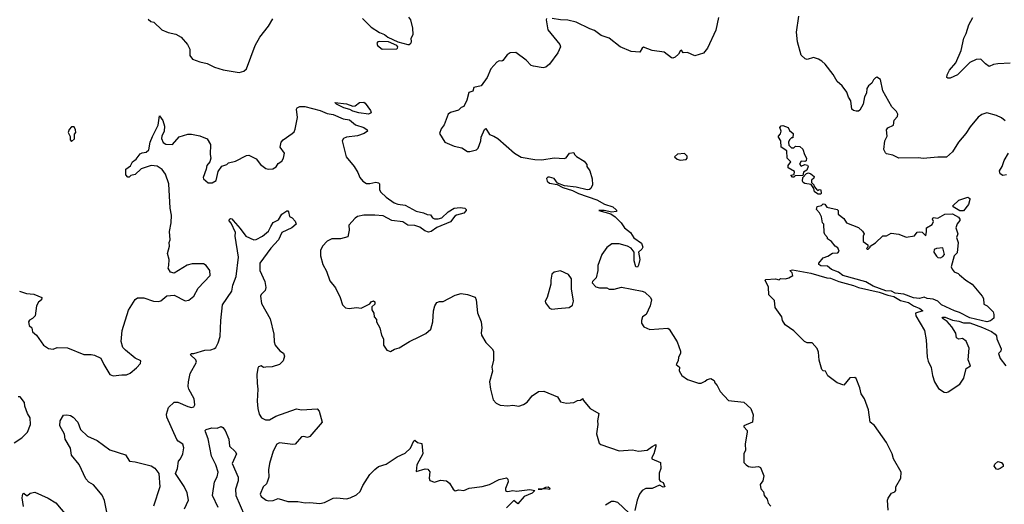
# Model space of a CAD drawing. Extents: x 2199565 to 2323334, y 894172 to 1018966.
# Tile 264 of 440: x 2241160 to 2249218, y 978872 to 982837. Entities that reach past the tile are written whole.
import ezdxf

# ---------------------------------------------------------------- set-up
doc = ezdxf.new("R2010")
doc.units = 0

msp = doc.modelspace()

# ---------------------------------------------------------------- linework, layer by layer
at = {"layer": '0CON10XD'}
for points in [[(2243965.8, 982845.8), (2244035, 982776.2), (2244105, 982732.9), (2244145.4, 982715.4), (2244173.3, 982693.3), (2244255, 982656.2), (2244335, 982633.8), (2244345.9, 982634.1), (2244360, 982645), (2244366.7, 982655), (2244363.6, 982686.4), (2244380, 982715), (2244377.7, 982767.7), (2244360, 982835), (2244345, 982857.5)], [(2246880, 982855), (2246857.9, 982752.1), (2246790, 982605), (2246755, 982563.8), (2246685, 982542), (2246625, 982570), (2246590, 982565), (2246575, 982586.7), (2246565, 982580), (2246552.5, 982555), (2246525, 982530.8), (2246505, 982522.5), (2246494.5, 982524.5), (2246435, 982570.8), (2246335, 982586.5), (2246265, 982612), (2246254.4, 982605.6), (2246235, 982571.1), (2246165, 982578.4), (2246075, 982616), (2245985, 982687.5), (2245918.7, 982708.7), (2245865, 982748.6), (2245825, 982762), (2245715, 982817.5), (2245645, 982834.3), (2245585.9, 982835.9), (2245517, 982847)], [(2249225, 982010), (2249194.1, 982034.1), (2249155, 982053.8), (2249073.9, 982076.1), (2249035, 982061.2), (2249005, 982038.8), (2248939.4, 981960.6), (2248903.8, 981905), (2248844.2, 981835), (2248793.8, 981755), (2248745, 981713.3), (2248675, 981713.3), (2248555, 981702), (2248515, 981708), (2248355, 981704), (2248305, 981728.8), (2248255, 981740), (2248245, 981747.5), (2248233.3, 981775), (2248241.2, 981845), (2248260, 981885), (2248255, 981936.7), (2248265, 981951.4), (2248310.6, 981975), (2248316.9, 982015), (2248343.8, 982045), (2248345.9, 982064.1), (2248335.7, 982085), (2248297.5, 982125), (2248224.2, 982255), (2248205, 982347.5), (2248175, 982367.5), (2248165, 982362.5), (2248147.5, 982345), (2248133, 982317), (2248106.7, 982295), (2248093.8, 982275), (2248090, 982235), (2248074.2, 982205), (2248062.5, 982145), (2248034.2, 982095.8), (2248025, 982088.8), (2248005, 982087.5), (2247983, 982093), (2247970.8, 982105), (2247962.4, 982172.4), (2247942.1, 982202.1), (2247928, 982245), (2247890, 982295), (2247850.9, 982330.9), (2247817.6, 982387.6), (2247752.1, 982472.1), (2247725, 982498.8), (2247697.5, 982515), (2247655, 982527.5), (2247605, 982511.2), (2247587.7, 982517.7), (2247555, 982547.5), (2247526.4, 982655), (2247517.7, 982735), (2247535.6, 982865)], [(2249265, 982480.8), (2249165, 982476.9), (2249130.5, 982469.5), (2249095, 982454.2), (2249064, 982475), (2249025, 982513.8), (2248988.8, 982511.2), (2248935, 982488.1), (2248835, 982386), (2248775, 982358.8), (2248755, 982358.8), (2248746.7, 982365), (2248750, 982385), (2248770, 982425), (2248822, 982485), (2248865.6, 982585), (2248885.6, 982685), (2248905.4, 982724.6), (2248926.9, 982795), (2248959.4, 982855)], [(2242210.7, 982840.7), (2242233, 982823), (2242256.4, 982816.4), (2242322.5, 982755), (2242373.6, 982733.6), (2242437.7, 982717.7), (2242482.5, 982695), (2242532.5, 982635), (2242552.5, 982595), (2242552.5, 982545), (2242573.8, 982515), (2242635, 982491.9), (2242695, 982478.9), (2242755, 982449.4), (2242825, 982426.2), (2242955, 982404.2)], [(2242955, 982404.2), (2242995, 982417.5), (2243016.2, 982435), (2243086.2, 982625), (2243125.9, 982694.1), (2243195.8, 982784.2), (2243231.2, 982845)], [(2245471.7, 982848.3), (2245467.5, 982835), (2245483.3, 982755), (2245581.2, 982635), (2245586, 982615), (2245564, 982565), (2245495, 982472.5), (2245465, 982450), (2245445, 982443.8), (2245365, 982456.2), (2245345, 982461.2), (2245305, 982505.8), (2245219.1, 982569.1), (2245175, 982567.5), (2245149.2, 982550.8), (2245115, 982504.3), (2245105, 982499.2), (2245085, 982501.2), (2245065, 982490), (2245016.7, 982435), (2244985.7, 982364.3), (2244936.7, 982295), (2244877.5, 982282.5), (2244868.8, 982251.2), (2244835, 982242.5), (2244820.5, 982179.5), (2244795, 982126.7), (2244772, 982118), (2244751.7, 982098.3), (2244685, 982077.5), (2244667.5, 982065), (2244633.9, 981976.1), (2244608.8, 981945), (2244596, 981905), (2244640, 981835), (2244715, 981801.8), (2244779.3, 981789.3), (2244825, 981758.1), (2244845, 981758.1), (2244897.7, 981772.3), (2244913.3, 981785), (2244933.8, 981845), (2244935.8, 981875), (2244965, 981940), (2244975, 981947.5), (2245005, 981896.7), (2245040, 981885), (2245072.5, 981865), (2245210, 981745), (2245265, 981712), (2245375, 981692), (2245431.7, 981691.7), (2245535, 981706), (2245615, 981701.2), (2245633, 981707), (2245660, 981745), (2245695, 981750), (2245700, 981735), (2245717, 981717), (2245779.3, 981679.3), (2245801.7, 981651.7), (2245802.5, 981635), (2245825, 981600), (2245843.8, 981535), (2245848, 981485), (2245834, 981455), (2245823.2, 981446.8), (2245805, 981444.4), (2245715, 981468.2), (2245617.7, 981477.7), (2245560.9, 981500.9), (2245535, 981537.5), (2245495, 981550), (2245481.7, 981548.3), (2245471.4, 981538.6), (2245475.4, 981515), (2245495, 981498.6), (2245558, 981488), (2245605, 981463.3), (2245685, 981438.5), (2245733.9, 981413.9), (2245884, 981364), (2245945, 981328.6), (2246013.3, 981305), (2246042, 981282)], [(2244125, 982596.7), (2244245, 982600), (2244252.5, 982605), (2244253.3, 982615), (2244245.9, 982625.9), (2244177.3, 982657.3), (2244102.3, 982657.7), (2244090, 982655), (2244082.5, 982645), (2244087.5, 982625), (2244125, 982596.7)], [(2241157.5, 980615), (2241215, 980596.7), (2241275, 980592.5), (2241340, 980565), (2241337.5, 980545), (2241313.6, 980526.4), (2241297.5, 980495), (2241287.5, 980415), (2241265, 980392.5), (2241240.7, 980379.3), (2241232.5, 980365), (2241237.5, 980335), (2241260, 980315), (2241263.9, 980283.9), (2241296.7, 980255), (2241354.1, 980174.1), (2241395, 980146.2), (2241435, 980142), (2241465.9, 980154.1), (2241551.2, 980151.2), (2241685, 980096.7), (2241745, 980098.8), (2241772.3, 980092.3), (2241825, 980067.5), (2241849.2, 980015), (2241896.2, 979935), (2241925, 979922.5), (2241995, 979932), (2242035, 979930), (2242063.3, 979945), (2242115, 979987.5), (2242147.5, 980025), (2242152.5, 980045), (2242105, 980066.7), (2242025, 980133.3), (2242003.3, 980155), (2241990.8, 980205), (2241999.2, 980295), (2242049.5, 980460.5), (2242105, 980547.5), (2242125, 980561.2), (2242175, 980560.8), (2242254.3, 980534.3), (2242295, 980530.8), (2242315, 980536), (2242365, 980578), (2242425, 980583.3), (2242515, 980536.7), (2242545, 980543.3), (2242586.2, 980575), (2242619.7, 980640.3), (2242718, 980745), (2242715.8, 980785), (2242685, 980826.2), (2242665, 980840), (2242615, 980838.6), (2242571.2, 980838.8), (2242531.2, 980828.8), (2242425, 980763.3), (2242395, 980772.5), (2242373.8, 980805), (2242381.2, 980825), (2242382.5, 980875), (2242370, 980925), (2242385.7, 980985), (2242382.2, 981015), (2242392.5, 981035), (2242385.6, 981105), (2242400.6, 981175), (2242400.9, 981239.1), (2242392.1, 981295), (2242381.1, 981495), (2242352.2, 981572.2), (2242325, 981612), (2242285, 981638.6), (2242235.6, 981644.4), (2242155, 981615.8), (2242105, 981570), (2242068.3, 981561.7), (2242055, 981550), (2242045, 981550), (2242028.3, 981568.3), (2242027.5, 981615), (2242067.1, 981642.9), (2242084, 981675), (2242114.2, 981695.8), (2242145, 981738.8), (2242161.7, 981748.3), (2242195, 981754), (2242217.6, 981772.4), (2242226.5, 981835), (2242247.1, 981882.9), (2242291.8, 981975), (2242305, 982050), (2242332.6, 982012.6), (2242345.7, 981965), (2242341.4, 981925), (2242321.9, 981885), (2242320.6, 981865), (2242335, 981832), (2242355, 981818.8), (2242410, 981815), (2242465, 981880), (2242535, 981900.8), (2242565, 981901.4), (2242635, 981886.2), (2242695, 981862.5), (2242721.2, 981815), (2242719.2, 981735), (2242724, 981705), (2242716.2, 981675), (2242690, 981645), (2242686.7, 981615), (2242660, 981545), (2242663.3, 981535), (2242702, 981502), (2242735, 981501.2), (2242767.3, 981522.7), (2242783.8, 981595), (2242815, 981637.5), (2242855, 981652.5), (2242870, 981665), (2242925, 981680), (2243015, 981726.7), (2243035, 981727.5), (2243095, 981700), (2243131.4, 981651.4), (2243175, 981620), (2243196.4, 981613.6), (2243232.3, 981617.7), (2243257.7, 981632.3), (2243275, 981660), (2243305, 981680), (2243318.8, 981705), (2243326, 981745), (2243292, 981795), (2243300, 981835), (2243315.7, 981854.3), (2243390, 981905), (2243405, 981920), (2243415, 981942.5), (2243432.3, 982037.7), (2243426.2, 982105), (2243430, 982115), (2243452.8, 982127.2), (2243494.1, 982125.9), (2243618.8, 982095), (2243675, 982069), (2243725, 982062.5), (2243805.9, 982025.9), (2243859.2, 982019.2), (2243908.3, 981978.3), (2243975.8, 981955), (2244002.5, 981935), (2244007.5, 981925), (2243980, 981905), (2243925, 981886.7), (2243835, 981876.7), (2243810, 981865), (2243800, 981845), (2243832.5, 981715), (2243896.1, 981636.1), (2243926.1, 981586.1), (2243942.5, 981545), (2243967, 981517), (2243997, 981497), (2244025, 981496.2), (2244075, 981508), (2244095, 981503.3), (2244103.6, 981493.6), (2244103.8, 981445), (2244115.9, 981425.9), (2244158.8, 981385), (2244225, 981338.6), (2244255, 981327.5), (2244315, 981319.2), (2244405, 981270), (2244465, 981256), (2244495, 981242.5), (2244521.7, 981241.7), (2244538.8, 981215), (2244555, 981209.1), (2244585, 981207.9), (2244614.5, 981215.5), (2244665.7, 981265), (2244716.7, 981295), (2244765, 981299.4), (2244804.2, 981294.2), (2244813.8, 981285), (2244814, 981275), (2244795.4, 981254.6), (2244735, 981239.2), (2244720.7, 981229.3), (2244685, 981183.1), (2244575, 981135.6), (2244526.8, 981103.2), (2244505, 981099.2), (2244475, 981108.6), (2244435, 981140.8), (2244395, 981154.2), (2244335, 981156.2), (2244295, 981182.5), (2244205, 981194.5), (2244135, 981231.4), (2244067.1, 981237.1)], [(2244015, 982064.5), (2243935.2, 982074.8), (2243885, 982089.5), (2243862.1, 982102.1), (2243812.9, 982115), (2243753.3, 982145), (2243740, 982160), (2243835, 982150), (2243885, 982128.8), (2243905, 982133.8), (2243939.5, 982160.5), (2243975, 982161.2), (2243987.5, 982155), (2244032, 982095), (2244035.8, 982074.2), (2244015, 982064.5)], [(2247495, 981550), (2247485, 981550), (2247470, 981565), (2247498.3, 981571.7), (2247500, 981595), (2247450, 981625), (2247450, 981645), (2247470, 981675), (2247440, 981705), (2247437.5, 981765), (2247392.5, 981795), (2247390, 981845), (2247370, 981875), (2247370, 981885), (2247386.1, 981903.9), (2247392.5, 981925), (2247380, 981955), (2247391.7, 981968.3), (2247405, 981972.5), (2247450, 981955), (2247460.7, 981930.7), (2247490, 981905), (2247488.3, 981871.7), (2247475, 981870), (2247460, 981855), (2247452.5, 981835), (2247455, 981810), (2247475, 981790), (2247495, 981790), (2247508.3, 981801.7), (2247545, 981800), (2247568.3, 981778.3), (2247582.5, 981735), (2247600, 981705), (2247595, 981682.5), (2247585, 981677.5), (2247555, 981680), (2247542.5, 981655), (2247555, 981640), (2247585, 981652.5), (2247606.4, 981646.4), (2247613.3, 981635), (2247603, 981607), (2247575, 981590), (2247568.3, 981561.7), (2247505, 981560), (2247495, 981550)], [(2241585, 981840), (2241607, 981863), (2241608.3, 981901.7), (2241620, 981915), (2241617, 981937), (2241605, 981960), (2241585, 981960), (2241565, 981940), (2241556.7, 981915), (2241571.7, 981881.7), (2241573.6, 981853.6), (2241585, 981840)], [(2246565, 981687.5), (2246615, 981692.5), (2246622.5, 981705), (2246621.7, 981721.7), (2246601.7, 981741.7), (2246543.6, 981736.4), (2246520, 981715), (2246540, 981695), (2246565, 981687.5)], [(2249235, 981566.7), (2249205, 981563.8), (2249183.3, 981575), (2249178.3, 981601.7), (2249200, 981635), (2249216.1, 981683.9), (2249251.2, 981745)], [(2247715, 981410), (2247695, 981410), (2247665, 981430), (2247660, 981455), (2247638.3, 981488.3), (2247585, 981497.5), (2247572.5, 981505), (2247567.5, 981515), (2247570, 981545), (2247600, 981580), (2247615, 981583.3), (2247635, 981576.2), (2247662.5, 981555), (2247659.3, 981540.7), (2247640, 981525), (2247640, 981505), (2247660, 981485), (2247661.7, 981471.7), (2247680, 981450), (2247695, 981440), (2247703, 981447), (2247716.4, 981446.4), (2247720, 981415), (2247715, 981410)], [(2249073.9, 980366.1), (2248935, 980399.1), (2248851.9, 980441.9), (2248810, 980455), (2248704.4, 980504.4), (2248673, 980533), (2248635, 980551.2), (2248587, 980557), (2248563, 980567), (2248523.9, 980556.1), (2248475, 980561.8), (2248395, 980590.5), (2248325, 980600.5), (2248295, 980614.7), (2248248.1, 980618.1), (2248145, 980656.7), (2248085, 980692.4), (2247896, 980745), (2247860.8, 980770.8), (2247805, 980792.5), (2247770, 980820), (2247715, 980824.2), (2247700, 980835), (2247700, 980845), (2247735, 980890), (2247775, 980902.5), (2247813, 980927), (2247855, 980930), (2247867, 980943), (2247855, 980970), (2247833.6, 980983.6), (2247803, 981023), (2247770, 981045), (2247770, 981055), (2247748.3, 981078.3), (2247742.5, 981095), (2247740, 981165), (2247730, 981175), (2247722.5, 981225), (2247706.2, 981256.2), (2247680, 981285), (2247685, 981310), (2247721.7, 981318.3), (2247735, 981330), (2247748.3, 981328.3), (2247765, 981302.5), (2247850, 981285), (2247857.5, 981275), (2247857.5, 981245), (2247905, 981210), (2247926.1, 981176.1), (2248025, 981136.7), (2248056.4, 981106.4), (2248070, 981085), (2248062.5, 981065), (2248063, 981023), (2248100, 980995), (2248100, 980975), (2248090, 980965), (2248095, 980960), (2248105, 980960), (2248120, 980975), (2248120, 980985), (2248165, 981012.5), (2248225, 981070), (2248255, 981070), (2248290.7, 981089.3), (2248355, 981082.5), (2248415, 981057.5), (2248481.7, 981068.3), (2248505, 981097.5), (2248525, 981102.5), (2248545, 981100), (2248575, 981070), (2248582.5, 981105), (2248580, 981135), (2248628.3, 981161.7), (2248637.5, 981185), (2248630, 981205), (2248635, 981220), (2248675, 981212.5), (2248730, 981245), (2248795, 981250), (2248841.7, 981221.7), (2248853.3, 981205), (2248853.3, 981195), (2248832.3, 981167.7), (2248822.5, 981135), (2248838.8, 981085), (2248827.5, 981055), (2248840, 981015), (2248831.7, 980928.3), (2248807.5, 980905), (2248783.3, 980815), (2248790, 980795), (2248807.5, 980775), (2248840.7, 980760.7), (2248851.7, 980748.3), (2248902.5, 980705), (2248953.9, 980673.9), (2249037.5, 980575), (2249047.5, 980555), (2249050.7, 980510.7), (2249077.5, 980495), (2249126.1, 980446.1), (2249133.3, 980425), (2249132.5, 980395), (2249105, 980373.8), (2249073.9, 980366.1)], [(2248852.9, 981272.9), (2248800, 981305), (2248797.5, 981315), (2248845, 981360), (2248920, 981385), (2248936.7, 981375), (2248936.7, 981365), (2248923.6, 981326.4), (2248885, 981274), (2248852.9, 981272.9)], [(2242508.8, 978835), (2242541.2, 978905), (2242530, 978965), (2242505, 979017.5), (2242436.2, 979125), (2242450, 979165), (2242460, 979225), (2242476.2, 979245), (2242493.9, 979286.1), (2242504, 979335), (2242493.8, 979365), (2242457.5, 979387.5), (2242445, 979402.5), (2242363.5, 979585), (2242361.3, 979608.7), (2242377.1, 979665), (2242425, 979707.8), (2242455, 979707.5), (2242535, 979671.4), (2242565, 979664.2), (2242585, 979670), (2242593.8, 979685), (2242587.5, 979735), (2242542.8, 979812.8), (2242538.6, 979835), (2242540, 979875), (2242555, 979942.5), (2242606.7, 980035), (2242600, 980055), (2242557.5, 980095), (2242563.8, 980106.2), (2242586, 980106), (2242675.7, 980134.3), (2242724.2, 980135.8), (2242755, 980146.2), (2242765, 980153.8), (2242785, 980193.8), (2242801.2, 980245), (2242805.5, 980375), (2242820.9, 980505), (2242896.9, 980615), (2242904, 980665), (2242930.4, 980735), (2242951.2, 980895), (2242923.3, 981065), (2242926.6, 981096.6), (2242891.4, 981171.4), (2242875, 981192.5), (2242877.5, 981205), (2242885, 981210), (2242895, 981206.7), (2242906.2, 981195), (2242965, 981128.8), (2243010, 981065), (2243075, 981036), (2243095, 981038), (2243146.2, 981065), (2243195, 981108), (2243215.6, 981144.4), (2243235, 981178.8), (2243279.2, 981200.8), (2243304, 981245), (2243345, 981273.3), (2243355, 981272.5), (2243358.8, 981265), (2243367.5, 981227.5), (2243390, 981215), (2243415, 981190), (2243422.5, 981165), (2243386.7, 981135), (2243306, 981095), (2243278, 981035), (2243215, 980967.5), (2243124.5, 980845), (2243126.4, 980785), (2243167.1, 980695), (2243174, 980645), (2243169.7, 980620.3), (2243135, 980588.8), (2243130, 980575), (2243139.4, 980515), (2243209.3, 980389.3), (2243239.2, 980265), (2243242.3, 980202.3), (2243250, 980175), (2243288.3, 980128.3), (2243319.5, 980109.5), (2243327.5, 980085), (2243316, 980045), (2243285, 980016.2), (2243225, 979996.7), (2243175, 979994), (2243155, 979990), (2243135, 980004), (2243115, 979998), (2243108, 979985), (2243101.9, 979935), (2243102, 979862), (2243109.5, 979815), (2243104.4, 979715), (2243108.1, 979655), (2243118.3, 979608.3), (2243138.8, 979578.8), (2243172.1, 979562.1), (2243205, 979564.4), (2243255, 979591.9), (2243425, 979652), (2243465, 979646), (2243595, 979653.3), (2243611.2, 979635), (2243634.2, 979545), (2243535, 979425.8), (2243515, 979418.1), (2243485, 979425.6), (2243467.3, 979422.7), (2243415, 979364), (2243395, 979361.4), (2243285, 979375.7), (2243263.8, 979365), (2243235, 979307.5), (2243202.9, 979205), (2243195.6, 979155), (2243198.9, 979095), (2243188.9, 979061.1), (2243179.3, 979040.7), (2243152.2, 979015), (2243128.9, 978955), (2243135.5, 978935.5), (2243176.9, 978906.9), (2243195, 978900.5), (2243235, 978902.1), (2243275, 978918.6), (2243355, 978894.6), (2243435, 978894.5), (2243495, 978883.6), (2243535, 978887.9), (2243615, 978877.5), (2243655, 978887.8), (2243725, 978921.8), (2243755.4, 978925.4), (2243835, 978916.9), (2243865, 978924.2), (2243915, 978948.1), (2243945, 978978), (2243967.1, 979025), (2244025, 979115.7), (2244065, 979156.7), (2244095, 979180.5), (2244160.2, 979199.8), (2244249.5, 979260.5), (2244315, 979289.4), (2244358.9, 979331.1), (2244385, 979390), (2244395, 979397.5), (2244416.4, 979376.4), (2244450, 979370), (2244458.8, 979285), (2244410, 979195), (2244405, 979140), (2244477, 979163), (2244500.7, 979160.7), (2244516.4, 979136.4), (2244510, 979085), (2244517, 979067), (2244555, 979052.5), (2244605, 979070), (2244653.6, 979063.6), (2244676.1, 979046.1), (2244706.7, 978995), (2244725, 978983.3), (2244755, 978990), (2244795, 978985.7), (2244837, 979003), (2244945, 979017.8), (2245005, 979034.3), (2245085, 979075.6), (2245145, 979088), (2245155, 979077.5), (2245158.6, 979055), (2245135, 979000), (2245136.7, 978985), (2245145, 978980), (2245156.1, 978976.1), (2245195, 978985.6), (2245225, 978980), (2245335, 978992.5), (2245376.2, 978986.2), (2245355, 978962.5), (2245288.8, 978935), (2245237.5, 978875), (2245205, 978902.5), (2245145, 978843.8)], [(2244067.1, 981237.1), (2243975, 981238), (2243924.3, 981225.7), (2243905, 981213.8), (2243853.3, 981155), (2243856.7, 981115), (2243845, 981060), (2243785.7, 981044.3), (2243715, 981044.3), (2243677.5, 981025), (2243637.5, 980985), (2243621.3, 980948.7), (2243620.6, 980905), (2243640.6, 980835), (2243670.3, 980780.3), (2243699.3, 980699.3), (2243745, 980642.5), (2243783.3, 980565), (2243803, 980503), (2243825, 980480), (2243855, 980473.3), (2243915, 980482.5), (2243955, 980477.5), (2244026.7, 980513.3), (2244035, 980527.5), (2244055, 980537.5), (2244065, 980530), (2244065, 980510), (2244043, 980487), (2244043, 980463), (2244057, 980437), (2244060, 980405), (2244080, 980385), (2244080, 980365), (2244107.5, 980315), (2244120, 980255), (2244136.7, 980225), (2244137.5, 980175), (2244165, 980132.5), (2244195, 980123.3), (2244228.3, 980141.7), (2244265, 980151.2), (2244350, 980205), (2244435, 980246), (2244485, 980268.8), (2244523.8, 980305), (2244540.8, 980365), (2244546.2, 980455), (2244556.7, 980495), (2244575, 980522.5), (2244595, 980532.5), (2244625, 980532.5), (2244725, 980583.3), (2244773.9, 980596.1), (2244825, 980590), (2244887, 980567), (2244896.7, 980545), (2244907.7, 980437.7), (2244937.5, 980365), (2244942.9, 980315), (2244935.8, 980275), (2244940, 980255), (2244975.4, 980195.4), (2245027.5, 980145), (2245037.1, 980125), (2245038.3, 980051.7), (2245024, 979995), (2245029.5, 979960.5), (2245004, 979875), (2245012.5, 979815), (2245035.8, 979725.8), (2245059.7, 979699.7), (2245093.3, 979683.3), (2245155, 979677.8), (2245195, 979681.9), (2245245, 979674.3), (2245282.7, 979687.3), (2245311.7, 979708.3), (2245355, 979760), (2245405, 979793.8), (2245448.3, 979798.3), (2245560.7, 979750.7), (2245585, 979710), (2245635, 979698.8), (2245695, 979704), (2245725, 979720), (2245750, 979725), (2245768.3, 979738.3), (2245772.5, 979725), (2245827.5, 979655), (2245900, 979615), (2245889.2, 979555), (2245892.2, 979525), (2245881.7, 979448.3), (2245902.3, 979372.3), (2245915, 979360), (2246065, 979308.8), (2246175, 979318.8), (2246225, 979306.2), (2246295, 979314), (2246335, 979345.8), (2246365, 979360), (2246367.1, 979345), (2246350, 979285), (2246332.5, 979255), (2246333.8, 979245), (2246403.8, 979215), (2246407.5, 979165), (2246394.2, 979125.8), (2246393.9, 979073.9), (2246401.7, 979061.7), (2246425, 979050), (2246440, 979015), (2246425, 979011.2), (2246395, 979027.5), (2246335, 979002.2), (2246285, 979001.4), (2246254.5, 978985.5), (2246232, 978955), (2246213.2, 978906.8), (2246195, 978820)], [(2246042, 981282), (2246047.5, 981275), (2246041.2, 981268.8), (2246005, 981262.5), (2245944, 981276), (2245900, 981275), (2245998.8, 981248.8), (2246033, 981223), (2246082.5, 981175), (2246110, 981135), (2246157.5, 981095), (2246185, 981052.5), (2246248.1, 981008.1), (2246260, 980975), (2246251.2, 980958.8), (2246223.3, 980935), (2246233.8, 980875), (2246225, 980830), (2246215, 980812.5), (2246202.5, 980815), (2246190, 980865), (2246190, 980935), (2246165, 980967.5), (2246133.9, 980983.9), (2246065, 981003.8), (2246005, 981002.5), (2245966.1, 980973.9), (2245924.1, 980915.9), (2245890, 980825), (2245890, 980785), (2245877.5, 980725), (2245846.7, 980695), (2245846.2, 980685), (2245875, 980652.5), (2245905, 980642.5), (2245965, 980642.5), (2245985, 980632.5), (2246025, 980632.5), (2246085, 980650), (2246255, 980616), (2246275, 980606.7), (2246323, 980563), (2246330, 980545), (2246320, 980495), (2246286.7, 980425), (2246257.5, 980405), (2246247.5, 980375), (2246247.5, 980355), (2246267.5, 980325), (2246317.7, 980302.3), (2246465, 980312), (2246476, 980305), (2246541.2, 980201.2), (2246567.5, 980125), (2246567.5, 980105), (2246552.5, 980075), (2246550, 980045), (2246532.5, 980015), (2246560, 979995), (2246557.5, 979965), (2246580, 979925), (2246625, 979892.5), (2246715, 979862.5), (2246736.4, 979863.6), (2246770.7, 979879.3), (2246786.4, 979893.6), (2246815, 979902.5), (2246842.5, 979885), (2246847.5, 979865), (2246867.5, 979845), (2246892.5, 979795), (2246961.7, 979721.7), (2247086.4, 979706.4), (2247142.5, 979655), (2247163.3, 979605), (2247156.2, 979545), (2247086.7, 979515), (2247086.7, 979505), (2247112.5, 979475), (2247113.3, 979465), (2247096.2, 979365), (2247100, 979315), (2247086.7, 979285), (2247086.7, 979215), (2247104.1, 979194.1), (2247125, 979181.2), (2247156.1, 979176.1), (2247205, 979180), (2247223.3, 979173.3), (2247250, 979105), (2247242, 979065), (2247220, 979035), (2247225, 978997.5), (2247246.7, 978975), (2247253.8, 978945), (2247276.2, 978915), (2247285, 978882.5), (2247307, 978857)], [(2248695, 980890), (2248715, 980900), (2248727.5, 980915), (2248715, 980970), (2248663.6, 980966.4), (2248643.6, 980956.4), (2248642.5, 980935), (2248663.6, 980903.6), (2248675, 980892.5), (2248695, 980890)], [(2245515, 980467.5), (2245565, 980473.3), (2245657.7, 980482.3), (2245685, 980502.5), (2245693.3, 980535), (2245676.2, 980635), (2245675.6, 980715.6), (2245651.7, 980751.7), (2245585, 980781.2), (2245535, 980771.2), (2245516.2, 980755), (2245506, 980705), (2245507, 980673), (2245476.7, 980565), (2245460, 980535), (2245461.7, 980521.7), (2245495, 980477.5), (2245515, 980467.5)], [(2247698, 980118), (2247685.8, 980145.8), (2247645, 980193.3), (2247605, 980193.8), (2247584, 980204), (2247495, 980292.5), (2247425, 980340), (2247402.5, 980375), (2247396.7, 980405), (2247343, 980483), (2247338.3, 980538.3), (2247290, 980585), (2247289.3, 980649.3), (2247261.2, 980705), (2247265, 980712.5), (2247346.7, 980716.7), (2247375, 980710), (2247385, 980720), (2247427.5, 980717.5), (2247455, 980723.8), (2247486.7, 980745), (2247481.2, 980765), (2247463.8, 980785), (2247485, 980791.4), (2247635.4, 980764.6), (2247765, 980725.8), (2247795, 980721.9), (2247865, 980695.2), (2247985, 980662.9), (2248025, 980644.8), (2248195, 980607.3), (2248264, 980584), (2248315, 980571.5), (2248369.1, 980539.1), (2248435, 980522.5), (2248475, 980495.5), (2248526.7, 980475), (2248550, 980455), (2248490, 980435), (2248492.5, 980415), (2248564.2, 980295), (2248578.8, 980218.8), (2248586, 980075), (2248594.1, 980044.1), (2248620.5, 979990.5), (2248630, 979925), (2248646.7, 979875), (2248680.5, 979820.5), (2248725, 979790), (2248745, 979786.7), (2248758.3, 979791.7), (2248853.9, 979856.1), (2248885.8, 979904.2), (2248906.4, 979983.6), (2248940, 980005), (2248923.3, 980055), (2248929.3, 980149.3), (2248905.9, 980205.9), (2248875, 980227.5), (2248845, 980222.5), (2248827.5, 980235), (2248821.7, 980271.7), (2248787.5, 980325), (2248749.1, 980369.1), (2248710, 980395), (2248715, 980402.5), (2248735, 980403.3), (2248795, 980380), (2248845, 980371.4), (2248885, 980356.2), (2248935, 980356.2), (2249038.3, 980318.3), (2249113.8, 980285), (2249142.5, 980265), (2249155, 980250), (2249157.5, 980225), (2249192.5, 980145), (2249190, 980125), (2249170, 980105), (2249183.9, 980063.9), (2249230, 980005)], [(2248268, 978825), (2248262.5, 978905), (2248266.8, 978923.2), (2248295, 978963.3), (2248322.5, 978975), (2248330, 978985), (2248330, 979015), (2248370, 979085), (2248372.5, 979135), (2248310, 979245), (2248300.8, 979285), (2248255, 979378.8), (2248156.8, 979516.8), (2248121.4, 979545), (2248105.7, 979645), (2248074, 979735), (2248046.2, 979775), (2248036.7, 979825), (2248005, 979900), (2247995, 979910), (2247955, 979907.5), (2247905, 979847.5), (2247850, 979865), (2247775, 979922.5), (2247755, 979960), (2247735, 979963.3), (2247723.9, 979973.9), (2247702.3, 980052.3), (2247698, 980118)], [(2241113.3, 979375), (2241176.7, 979415), (2241225, 979462.5), (2241246.9, 979525), (2241245, 979580), (2241223.8, 979615), (2241202.5, 979675), (2241200, 979705), (2241165, 979750), (2241148.3, 979751.7)], [(2241874.4, 978795), (2241853.6, 978903.6), (2241835.7, 978945.7), (2241765, 979030.8), (2241725, 979054.4), (2241699.8, 979079.8), (2241646.4, 979196.4), (2241582.7, 979275), (2241575, 979331.2), (2241533.1, 979405), (2241526.9, 979446.9), (2241488, 979515), (2241492, 979555), (2241519.3, 979600.7), (2241545, 979604), (2241575, 979598), (2241596.2, 979585), (2241634.3, 979544.3), (2241658, 979485), (2241715, 979428.6), (2241795, 979394), (2241897.3, 979317.3), (2242025, 979276.2), (2242057.5, 979225), (2242105, 979218.8), (2242235, 979185.8), (2242265, 979168.8), (2242298.8, 979125), (2242306.7, 979015), (2242253.8, 978856.2)], [(2242783.8, 978845), (2242738.6, 978945), (2242752.9, 979057.1), (2242775, 979096), (2242784, 979135), (2242763.7, 979195), (2242728.9, 979265), (2242703.3, 979406.7), (2242679.2, 979465), (2242677.5, 979475), (2242686, 979485), (2242733.4, 979496.6), (2242775, 979494.4), (2242807.9, 979507.9), (2242821.7, 979501.7), (2242842.5, 979475), (2242872.2, 979405), (2242876.6, 979346.6), (2242922.5, 979305), (2242933.5, 979285), (2242898.9, 979205), (2242947.8, 979095), (2242947.8, 979065), (2242926.2, 978995), (2242927.9, 978945), (2243000.9, 978780.9)], [(2249165, 979156.7), (2249155, 979160), (2249136, 979185), (2249139.7, 979200.3), (2249165, 979221.4), (2249194, 979215), (2249208, 979195), (2249208.3, 979181.7), (2249185, 979163.8), (2249165, 979156.7)], [(2245495, 978994.2), (2245465, 978998.8), (2245433.7, 978996.9), (2245402.5, 978995), (2245433.7, 978996.9), (2245465, 979013.3), (2245485, 979013.8), (2245498.8, 979005), (2245495, 978994.2)], [(2241190, 978855), (2241180.8, 978925), (2241185, 978957.5), (2241195, 978962.5), (2241214.2, 978944.2), (2241225, 978944), (2241246.2, 978963.8), (2241285, 978972.5), (2241393.4, 978923.4), (2241454.3, 978884.3), (2241574, 978745)], [(2246145, 978803.3), (2246055.8, 978885.8), (2246025.9, 978895.9), (2246002.5, 978895), (2245953.8, 978865)]]:
    msp.add_lwpolyline(points, dxfattribs=at)

doc.saveas('drawing.dxf')
